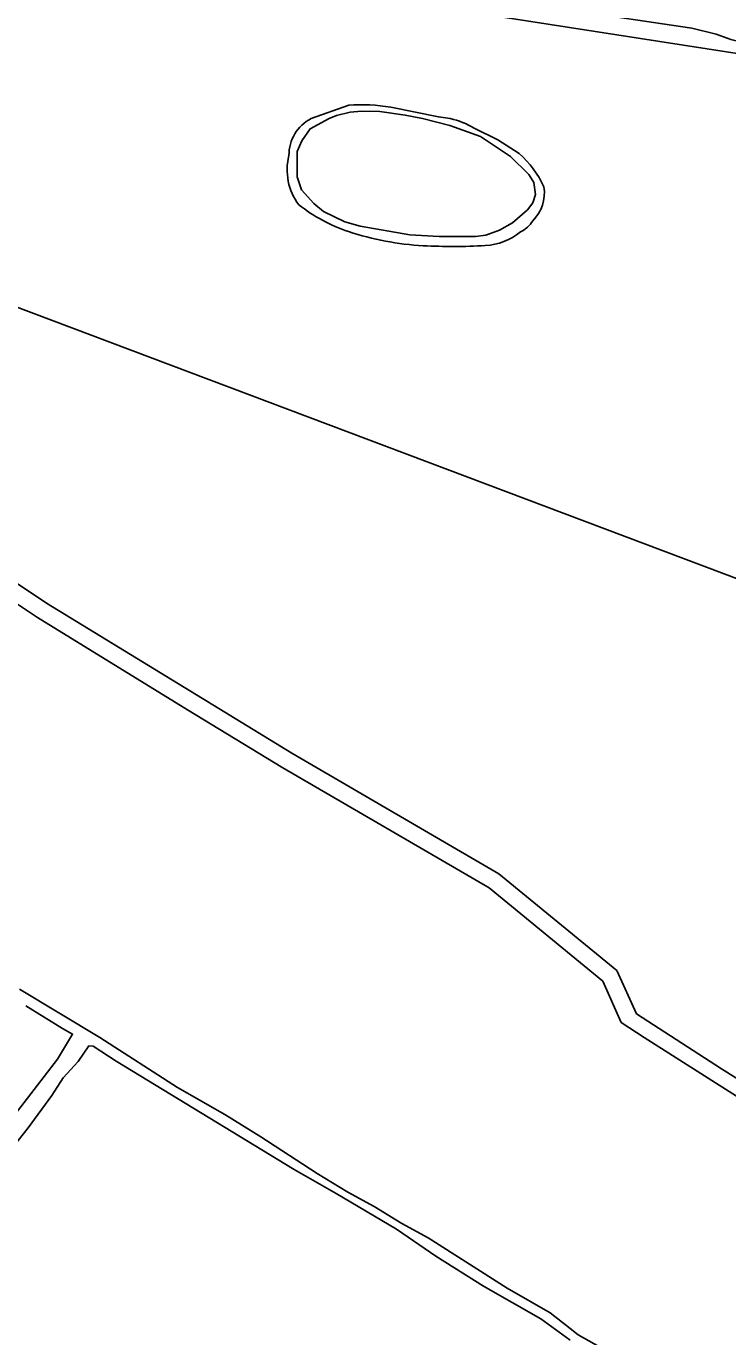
# Model space of a CAD drawing. Extents: x 162722 to 165104, y 384719 to 386284.
# Drawn here: x 163905.1 to 164027.5, y 385537.6 to 385766.1 of the extents above; entities that cross this region are included whole.
import ezdxf

# ---------------------------------------------------------------- set-up
doc = ezdxf.new("R2010")
doc.units = 0
for name, color, linetype in [('IMGEO_Gemengd_bos', 7, 'Continuous'), ('IMGEO_Grasland_overig', 7, 'Continuous'), ('IMGEO_Meer_plas_ven_vijver', 7, 'Continuous'), ('IMGEO_Oever', 7, 'Continuous'), ('IMGEO_Voetpad_halfverhard', 7, 'Continuous'), ('IMGEO_Waterloop', 7, 'Continuous')]:
    doc.layers.add(name, color=color, linetype=linetype)

msp = doc.modelspace()

# ---------------------------------------------------------------- linework, layer by layer
at = {"layer": 'IMGEO_Gemengd_bos'}
msp.add_lwpolyline([(163863.68, 385787.03), (163863.43, 385785.56), (163862.85, 385776.29), (163862.09, 385750), (163861.8, 385742.33), (163862.21, 385732.96), (163861.71, 385730.04), (163861.55, 385729.51), (163878.52, 385726.55), (164050.71, 385661.61), (164032.57, 385750), (164030.73, 385758.97), (164031.72, 385759.36), (164031.39, 385760.98)], close=True, dxfattribs=at)
for points in [[(163954.8, 385750), (163961.37, 385752.33)], [(163968.71, 385752.01), (163977, 385750.3), (163979.09, 385750)], [(163983.23, 385748.36), (163987.38, 385746.31), (163991.09, 385743.9)], [(163893.86, 385675.36), (163908.69, 385665.51), (163934.8, 385649.48), (163951.44, 385639.35), (163987.55, 385618.3), (164008.1, 385601.45), (164011.53, 385593.87), (164026.38, 385584.3), (164049.33, 385569.85), (164057.11, 385564.11), (164063.13, 385559.06), (164073.62, 385549.33), (164069.99, 385567.68), (164050.71, 385661.61), (163878.52, 385726.55)], [(164079.23, 385532.9), (164077.96, 385537.93), (164072.6, 385546.03), (164065.89, 385553.29), (164058.96, 385559.29), (164051.62, 385564.95), (164045.12, 385569.29), (164012.92, 385589.74), (164008.91, 385592.39), (164005.66, 385599.58), (163985.84, 385615.83), (163949.9, 385636.78), (163933.23, 385646.92), (163907.08, 385662.98), (163890.8, 385673.79)], [(163903.95, 385598.17), (163917.95, 385589.73), (163931.54, 385581.02), (163939.76, 385576.33), (163946.02, 385572.45), (163955.86, 385566.03), (163961.21, 385562.79), (163965.78, 385560.3), (163970.65, 385557.31), (163975.21, 385554.82), (163989.01, 385546.02), (163996.48, 385541.71), (164000, 385538.97), (164001.38, 385537.9), (164010.68, 385532.67)], [(163896.76, 385568.09), (163910.6, 385585.99), (163913.23, 385590.35), (163911.48, 385591.3), (163905.04, 385595.28)], [(164000, 385536.94), (163994.86, 385540.67), (163984.85, 385546.36), (163976.58, 385551.64), (163969.71, 385556.3), (163959.21, 385562.57), (163951.83, 385566.75), (163920.79, 385585.64), (163916.83, 385588.26), (163916.07, 385588.27), (163914.21, 385585.55), (163911.56, 385582.71), (163909.57, 385579.62), (163905.46, 385573.99), (163900.39, 385567.65)]]:
    msp.add_lwpolyline(points, dxfattribs=at)
for centre, radius, start, end in [((163963.66, 385721.05), 31.36, 80.74, 94.1874), ((163958.1, 385743.65), 7.15, 117.4281, 180.6444), ((163976.02, 385736.19), 14.14, 59.3545, 77.4634), ((163960.73, 385741.06), 10.1, 165.5871, 216.9584), ((163980.32, 385731.44), 16.47, 23.804, 49.1689), ((163988.78, 385736.99), 6.71, 314.2462, 9.3396), ((163970.52, 385757.69), 28.89, 231.8074, 251.4731), ((163989.33, 385734.55), 4.75, 294.9095, 330.2602), ((163977.07, 385777.79), 50.03, 251.6797, 266.9074), ((163984.61, 385738.48), 10.63, 273.1034, 309.2013), ((163979.56, 385825.26), 97.56, 266.9496, 273.3047)]:
    msp.add_arc(centre, radius, start, end, dxfattribs=at)
at = {"layer": 'IMGEO_Grasland_overig'}
for points in [[(163863.68, 385787.03), (164031.39, 385760.98), (164031.72, 385759.36), (164032.01, 385759.47), (164032.91, 385759.04), (164034.77, 385750), (164063.37, 385610.71), (164066.91, 385594.17), (164070.02, 385578.25), (164073.13, 385564.07), (164074.12, 385558.32), (164076.02, 385549.11)], [(164030.86, 385763.11), (164027.98, 385763.82), (164025.43, 385764.73), (164021.2, 385765.75), (164000, 385768.89)], [(164049.33, 385569.85), (164026.38, 385584.3), (164011.53, 385593.87), (164008.1, 385601.45), (163987.55, 385618.3), (163951.44, 385639.35), (163934.8, 385649.48), (163908.69, 385665.51), (163893.86, 385675.36)], [(163890.8, 385673.79), (163907.08, 385662.98), (163933.23, 385646.92), (163949.9, 385636.78), (163985.84, 385615.83), (164005.66, 385599.58), (164008.91, 385592.39), (164012.92, 385589.74), (164045.12, 385569.29)]]:
    msp.add_lwpolyline(points, dxfattribs=at)
at = {"layer": 'IMGEO_Meer_plas_ven_vijver'}
msp.add_lwpolyline([(163983.48, 385729.46), (163985.28, 385729.66), (163987.69, 385730.55), (163989.94, 385731.8), (163992.53, 385734.09), (163993.46, 385735.34), (163993.95, 385736.75), (163993.64, 385738.84), (163992.76, 385740.27), (163989.59, 385743.42), (163984.38, 385746.86), (163979.01, 385748.79), (163974.25, 385750), (163971.23, 385750.61), (163966.8, 385751.23), (163963.62, 385751.3), (163961.63, 385751.11), (163959.25, 385750.52), (163957.98, 385750), (163954.62, 385748.24), (163953.17, 385746.13), (163952.4, 385744.27), (163952.39, 385739.85), (163953.12, 385737.6), (163955.26, 385735.21), (163956.97, 385733.79), (163960.71, 385731.98), (163963.38, 385731.23), (163972.03, 385729.72), (163977.12, 385729.43)], close=True, dxfattribs=at)
at = {"layer": 'IMGEO_Oever'}
for points in [[(163961.37, 385752.33), (163954.8, 385750)], [(163979.09, 385750), (163977, 385750.3), (163968.71, 385752.01)], [(163991.09, 385743.9), (163987.38, 385746.31), (163983.23, 385748.36)]]:
    msp.add_lwpolyline(points, dxfattribs=at)
msp.add_lwpolyline([(163992.53, 385734.09), (163989.94, 385731.8), (163987.69, 385730.55), (163985.28, 385729.66), (163983.48, 385729.46), (163977.12, 385729.43), (163972.03, 385729.72), (163963.38, 385731.23), (163960.71, 385731.98), (163956.97, 385733.79), (163955.26, 385735.21), (163953.12, 385737.6), (163952.39, 385739.85), (163952.4, 385744.27), (163953.17, 385746.13), (163954.62, 385748.24), (163957.98, 385750), (163959.25, 385750.52), (163961.63, 385751.11), (163963.62, 385751.3), (163966.8, 385751.23), (163971.23, 385750.61), (163974.25, 385750), (163979.01, 385748.79), (163984.38, 385746.86), (163989.59, 385743.42), (163992.76, 385740.27), (163993.64, 385738.84), (163993.95, 385736.75), (163993.46, 385735.34)], close=True, dxfattribs=at)
for centre, radius, start, end in [((163963.66, 385721.05), 31.36, 80.74, 94.1874), ((163958.1, 385743.65), 7.15, 117.4281, 180.6444), ((163976.02, 385736.19), 14.14, 59.3545, 77.4634), ((163960.73, 385741.06), 10.1, 165.5871, 216.9584), ((163980.32, 385731.44), 16.47, 23.804, 49.1689), ((163988.78, 385736.99), 6.71, 314.2462, 9.3396), ((163970.52, 385757.69), 28.89, 231.8074, 251.4731), ((163989.33, 385734.55), 4.75, 294.9095, 330.2602), ((163977.07, 385777.79), 50.03, 251.6797, 266.9074), ((163984.61, 385738.48), 10.63, 273.1034, 309.2013), ((163979.56, 385825.26), 97.56, 266.9496, 273.3047)]:
    msp.add_arc(centre, radius, start, end, dxfattribs=at)
at = {"layer": 'IMGEO_Voetpad_halfverhard'}
msp.add_lwpolyline([(164000, 385768.89), (164021.2, 385765.75), (164025.43, 385764.73), (164027.98, 385763.82), (164030.86, 385763.11), (164052.05, 385760.82), (164121.65, 385750), (164127.57, 385749.04), (164181.59, 385740.52), (164181.75, 385740.49), (164182.82, 385740.25), (164183.86, 385739.91), (164184.79, 385739.64)], dxfattribs=at)
at = {"layer": 'IMGEO_Waterloop'}
for points in [[(164010.68, 385532.67), (164001.38, 385537.9), (164000, 385538.97), (163996.48, 385541.71), (163989.01, 385546.02), (163975.21, 385554.82), (163970.65, 385557.31), (163965.78, 385560.3), (163961.21, 385562.79), (163955.86, 385566.03), (163946.02, 385572.45), (163939.76, 385576.33), (163931.54, 385581.02), (163917.95, 385589.73), (163903.95, 385598.17)], [(163905.04, 385595.28), (163911.48, 385591.3), (163913.23, 385590.35), (163910.6, 385585.99), (163896.76, 385568.09)], [(163900.39, 385567.65), (163905.46, 385573.99), (163909.57, 385579.62), (163911.56, 385582.71), (163914.21, 385585.55), (163916.07, 385588.27), (163916.83, 385588.26), (163920.79, 385585.64), (163951.83, 385566.75), (163959.21, 385562.57), (163969.71, 385556.3), (163976.58, 385551.64), (163984.85, 385546.36), (163994.86, 385540.67), (164000, 385536.94)]]:
    msp.add_lwpolyline(points, dxfattribs=at)

doc.saveas('drawing.dxf')
